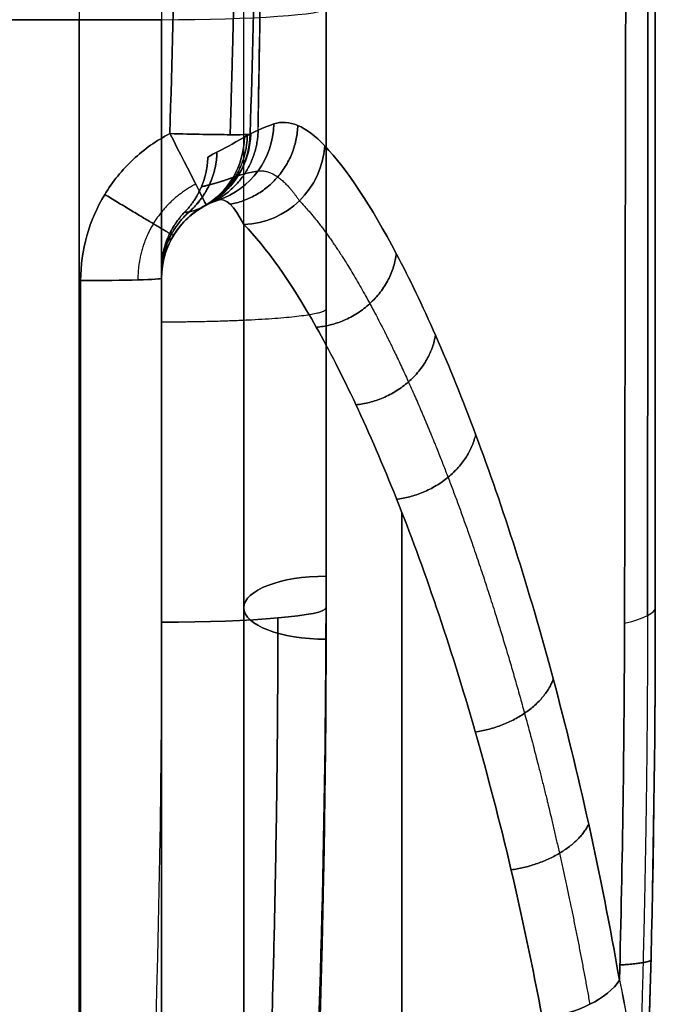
# Model space of a CAD drawing. Header units: millimetres. Extents: x -105 to 152, y -114 to 65.
# Tile 315 of 329: x 148.21 to 152.08, y -19.91 to -13.93. Entities that reach past the tile are written whole.
import ezdxf

# ---------------------------------------------------------------- set-up
doc = ezdxf.new("R2010")
doc.units = ezdxf.units.MM
doc.layers.add('Layer 01', color=18, linetype='Continuous', true_color=0x000000)

# ---------------------------------------------------------------- blocks, each defined once
blk = doc.blocks.new('Block 02')
at = {"layer": 'Layer 01'}
for p, q in [((152.076, 17.5), (152.076, -17.5)), ((150.076, -4.6168, 11.2226), (150.076, -17.5, 11.2226)), ((150.076, -4.6168, -11.2226), (150.076, -17.5, -11.2226)), ((149.576, -17.5, -7.2487), (149.576, -5.5433, -2.2961)), ((149.576, -17.5, 7.2487), (149.576, -5.5433, 2.2961)), ((150.076, -17.3087, -7.7107), (150.076, -5.7958, -2.9419)), ((150.076, -6.4997), (150.076, -17.5)), ((149.076, -15.5228, 27.8579), (149.076, -27.4015, 27.8579)), ((149.076, -15.5235, -27.8485), (149.076, -27.4101, -27.8485)), ((150.076, -17.5, 6.7075), (150.076, -17.5, 6.7075))]:
    blk.add_line(p, q, dxfattribs=at)
at = {"layer": 'Layer 01', "extrusion": (-1, 0, 0)}
for centre, radius, start, end in [((14, 18.5103, -148.576), 1, 180, 265.99322), ((12, 84.75, -149.076), 123.8135, 271.619871, 275.205124), ((25, -28.5163, -150.5355), 10, 96.79297, 143.90466), ((25, 28.5163, -150.5355), 10, 216.09521, 263.20703)]:
    blk.add_arc(centre, radius, start, end, dxfattribs=at)
at = {"layer": 'Layer 01', "extrusion": (-1, -6.05411e-16, 5.64488e-16)}
blk.add_arc((14, 18.5103, -149.076), 1, 180, 265.99322, dxfattribs=at)
at = {"layer": 'Layer 01', "extrusion": (2.02616e-15, 0.997556, 0.069875)}
blk.add_arc((-149.076, 17.4433, -12.6724), 1, 90, 180, dxfattribs=at)
at = {"layer": 'Layer 01', "extrusion": (-1, -5.74925e-14, 8.23462e-13)}
blk.add_arc((0, -181.3591, -150.076), 198.3591, 84.938565, 85.993218, dxfattribs=at)
at = {"layer": 'Layer 01', "extrusion": (-1, -1.34949e-13, -1.70174e-12)}
blk.add_arc((0, 181.3591, -150.076), 198.3591, 274.006782, 275.061435, dxfattribs=at)
at = {"layer": 'Layer 01', "extrusion": (1, 2.50962e-15, -3.16469e-14)}
blk.add_arc((0, -181.3591, 149.076), 199.3591, 94.006782, 95.061435, dxfattribs=at)
at = {"layer": 'Layer 01', "extrusion": (1, 1.32497e-13, 1.67081e-12)}
blk.add_arc((0, 181.3591, 149.076), 199.3591, 264.938565, 265.993218, dxfattribs=at)
at = {"layer": 'Layer 01', "extrusion": (-0.137826, -0.045333, -0.989419)}
blk.add_arc((60.4584, -139.9298, 8.3017), 0.5, 289.49455, 360, dxfattribs=at)
at = {"layer": 'Layer 01', "extrusion": (-0.137826, -0.045333, 0.989419)}
blk.add_arc((60.4584, 139.9298, 8.3017), 0.5, 0, 70.50545, dxfattribs=at)
at = {"layer": 'Layer 01', "extrusion": (-0.889048, -0.457777, -0.005866)}
blk.add_arc((81.2541, -39.7643, -125.6558), 0.5, 271.53206, 0, dxfattribs=at)
at = {"layer": 'Layer 01', "extrusion": (-0.028127, -0.999392, 0.02059)}
blk.add_arc((149.4703, -39.2326, 9.6043), 0.5, 271.0336, 6.29536, dxfattribs=at)
at = {"layer": 'Layer 01', "extrusion": (-0.889048, -0.457777, 0.005866)}
blk.add_arc((81.2541, 39.7643, -125.6558), 0.5, 360, 88.46794, dxfattribs=at)
at = {"layer": 'Layer 01', "extrusion": (-0.028127, -0.999392, -0.02059)}
blk.add_arc((149.4703, 39.2326, 9.6043), 0.5, 353.70464, 88.9664, dxfattribs=at)
at = {"layer": 'Layer 01', "extrusion": (0.103313, 0.058561, -0.992923)}
blk.add_arc((-86.2434, 117.0195, 52.9708), 0.5, 120.84926, 180, dxfattribs=at)
at = {"layer": 'Layer 01', "extrusion": (-0.103313, -0.058561, -0.992923)}
blk.add_arc((86.2434, -125.178, 15.2434), 0.5, 300.84926, 0, dxfattribs=at)
at = {"layer": 'Layer 01', "extrusion": (0.103313, 0.058561, 0.992923)}
blk.add_arc((-86.2434, -117.0195, 52.9708), 0.5, 180, 239.15074, dxfattribs=at)
at = {"layer": 'Layer 01', "extrusion": (-0.103313, -0.058561, 0.992923)}
blk.add_arc((86.2434, 125.178, 15.2434), 0.5, 360, 59.15074, dxfattribs=at)
at = {"layer": 'Layer 01', "extrusion": (0.110948, 0.057128, -0.992183)}
blk.add_arc((-81.2541, 120.0327, 54.4311), 0.5, 118.53707, 180, dxfattribs=at)
at = {"layer": 'Layer 01', "extrusion": (0.110948, 0.057128, 0.992183)}
blk.add_arc((-81.2541, -120.0327, 54.4311), 0.5, 180, 241.46293, dxfattribs=at)
at = {"layer": 'Layer 01', "extrusion": (0.017452, -0.021086, -0.999625)}
blk.add_arc((105.5588, 105.2267, 41.9225), 0.5, 41.21517, 89.79561, dxfattribs=at)
at = {"layer": 'Layer 01', "extrusion": (-0.017452, 0.021086, -0.999625)}
blk.add_arc((-105.5588, -105.2267, -41.9225), 0.5, 221.21517, 269.79561, dxfattribs=at)
at = {"layer": 'Layer 01', "extrusion": (-0.174846, 0.183061, -0.967428)}
blk.add_arc((-98.024, -116.943, -3.1418), 0.5, 226.13951, 312.73833, dxfattribs=at)
at = {"layer": 'Layer 01', "extrusion": (-0.174846, 0.183061, 0.967428)}
blk.add_arc((-98.024, 116.943, -3.1418), 0.5, 47.26167, 133.86049, dxfattribs=at)
at = {"layer": 'Layer 01', "extrusion": (-3.09064e-16, -1.01655e-16, -1)}
blk.add_arc((-149.576, -15.5, 28.5163), 0.5, 0, 71.7933, dxfattribs=at)
at = {"layer": 'Layer 01'}
for centre, start in [((149.576, -15.5, 28.5163), 108.2067), ((149.576, -15.5, -29.2587), 114.16248), ((149.576, -15.5, 29.2587), 114.16247), ((149.576, -15.5, -38.8634), 118.40573), ((149.576, -15.5, 38.8634), 118.40573), ((149.576, -15.5, -30.0012), 119.54588), ((149.576, -15.5, -38.6992), 119.54588)]:
    blk.add_arc(centre, 0.5, start, 180, dxfattribs=at)
at = {"layer": 'Layer 01', "extrusion": (3.02078e-15, 1.4575e-14, -1)}
blk.add_arc((-149.576, -15.5, -30.0012), 0.5, 0, 60.45412, dxfattribs=at)
at = {"layer": 'Layer 01', "extrusion": (-6.60534e-17, 3.84858e-17, -1)}
blk.add_arc((-149.576, -15.5, -38.6992), 0.5, 0, 60.45412, dxfattribs=at)
at = {"layer": 'Layer 01', "extrusion": (-1, 6.10077e-15, -5.09949e-16)}
blk.add_arc((25, -28.5163, -149.576), 10, 96.79297, 169.28494, dxfattribs=at)
at = {"layer": 'Layer 01', "extrusion": (-1, -2.62917e-15, -7.0606e-16)}
blk.add_arc((25, 28.5163, -149.576), 10, 190.71506, 263.20703, dxfattribs=at)
at = {"layer": 'Layer 01', "extrusion": (-8.08616e-16, -0.9996, 0.028268)}
blk.add_arc((148.576, -39.4366, 14.3909), 0.5, 271, 0, dxfattribs=at)
at = {"layer": 'Layer 01', "extrusion": (6.5678e-16, -0.9996, -0.028268)}
blk.add_arc((148.576, 39.4366, 14.3909), 0.5, 0, 89, dxfattribs=at)
at = {"layer": 'Layer 01', "extrusion": (-1, -2.68336e-13, -4.56142e-12)}
blk.add_arc((12, 84.75, -148.5848), 124.3135, 271.619871, 275.205124, dxfattribs=at)
at = {"layer": 'Layer 01', "extrusion": (-1, 3.33156e-16, -5.58707e-15)}
blk.add_arc((12, -84.75, -148.5848), 124.3135, 84.794876, 88.380129, dxfattribs=at)
at = {"layer": 'Layer 01', "extrusion": (-1, -3.44503e-16, -5.77735e-15)}
blk.add_arc((12, 84.75, -149.076), 123.8135, 271.619871, 275.205124, dxfattribs=at)
at = {"layer": 'Layer 01', "extrusion": (-1, 1.00488e-14, -1.0688e-13)}
blk.add_arc((12, -84.75, -149.076), 123.8135, 84.794876, 88.380129, dxfattribs=at)
at = {"layer": 'Layer 01', "extrusion": (1, -5.88752e-15, 7.97986e-16)}
blk.add_arc((-25, -28.5163, 149.076), 9.5, 360, 83.20703, dxfattribs=at)
at = {"layer": 'Layer 01', "extrusion": (1, 2.90299e-15, -5.59062e-15)}
blk.add_arc((-25, 28.5163, 149.076), 9.5, 276.79297, 0, dxfattribs=at)
at = {"layer": 'Layer 01', "extrusion": (4.31489e-16, 0.92388, 0.382683)}
blk.add_arc((-150.076, 0, -18.9419), 0.5, 270, 90, dxfattribs=at)
at = {"layer": 'Layer 01', "extrusion": (-2.95775e-18, 0.92388, -0.382683)}
blk.add_arc((-150.076, 0, -18.9419), 0.5, 270.02501, 90, dxfattribs=at)
at = {"layer": 'Layer 01', "extrusion": (0, 0, -1)}
for centre, radius, end in [((-66.201, -17.5), 83.875, 191.897755), ((-66.201, -17.5), 85.875, 194.627089), ((-66.201, -17.5, -12.0082), 83.875, 186.974893), ((-66.201, -17.5, 12.0082), 83.875, 186.974893)]:
    blk.add_arc(centre, radius, 180, end, dxfattribs=at)
at = {"layer": 'Layer 01', "extrusion": (-2.28983e-15, 0.996101, 0.088224)}
blk.add_arc((-149.076, 17.7072, -16.0002), 1, 90, 180, dxfattribs=at)
at = {"layer": 'Layer 01', "extrusion": (1.82511e-16, 0.996101, -0.088224)}
blk.add_arc((-149.076, -17.7072, -16.0002), 1, 180, 270, dxfattribs=at)
at = {"layer": 'Layer 01', "extrusion": (-1.17911e-13, 0.995913, 0.090323)}
blk.add_arc((-149.076, 20.1927, -15.7405), 3, 159.66216, 180, dxfattribs=at)
at = {"layer": 'Layer 01', "extrusion": (1.04554e-13, -0.995913, 0.090323)}
blk.add_arc((149.076, -20.1927, 15.7405), 3, 339.66216, 0, dxfattribs=at)
at = {"layer": 'Layer 01', "extrusion": (0.151506, -0.855636, -0.494907)}
blk.add_arc((145.6285, 39.5658, 30.2145), 0.5, 23.64117, 95.00818, dxfattribs=at)
at = {"layer": 'Layer 01', "extrusion": (0.151506, -0.855636, 0.494907)}
blk.add_arc((145.6285, -39.5658, 30.2145), 0.5, 264.99182, 336.35883, dxfattribs=at)
at = {"layer": 'Layer 01'}
for points, knots in [([(151.889, -17.5942, -19.7269), (151.8952, -14.6666, -19.9756), (151.8997, -11.733, -20.1622), (151.9057, -5.867, -20.4106), (151.9087, -0.0007, -20.5347), (151.9057, 5.866, -20.4107), (151.8997, 11.7331, -20.1622), (151.8952, 14.6666, -19.9756), (151.889, 17.5942, -19.7269)], [-35.234475, -35.234475, -35.234475, -35.234475, -26.425856, -26.425856, -17.617237, -8.808619, -8.808619, 0, 0, 0, 0]), ([(151.9072, 0, 20.4727), (151.9072, -2.9332, 20.4727), (151.9057, -5.8664, 20.4107), (151.8997, -11.7333, 20.1622), (151.8952, -14.6667, 19.9756), (151.889, -17.5942, 19.7269)], [-17.616581, -17.616581, -17.616581, -17.616581, -8.808291, -8.808291, 0, 0, 0, 0]), ([(149.127, -14.6215, -39.5264), (149.0449, -14.6639, -39.5269), (148.9706, -14.7165, -39.5271), (148.8368, -14.8415, -39.5266), (148.7783, -14.9135, -39.526), (148.6364, -15.1471, -39.5228), (148.5848, -15.3295, -39.519), (148.5848, -15.5141, -39.5138)], [-1.106965, -1.106965, -1.106965, -1.106965, -0.830224, -0.830224, -0.553482, -0.553482, 0, 0, 0, 0]), ([(148.5848, -15.5141, 39.5138), (148.5848, -15.3295, 39.519), (148.6364, -15.1471, 39.5228), (148.7783, -14.9135, 39.526), (148.8368, -14.8415, 39.5266), (148.9706, -14.7165, 39.5271), (149.0449, -14.6639, 39.5269), (149.127, -14.6215, 39.5264)], [-1.106965, -1.106965, -1.106965, -1.106965, -0.553482, -0.553482, -0.276741, -0.276741, 0, 0, 0, 0]), ([(149.5802, -14.6429, -38.6482), (149.5059, -14.6855, -37.9351), (149.4502, -14.7144, -37.2196), (149.3759, -14.7541, -35.7859), (149.3573, -14.7641, -35.0685), (149.3573, -14.7641, -33.6326), (149.3759, -14.7541, -32.9145), (149.4502, -14.7144, -31.4806), (149.5059, -14.6855, -30.7653), (149.5802, -14.6429, -30.0521)], [0, 0, 0, 0, 2.154336, 2.154336, 4.308673, 4.308673, 6.463009, 6.463009, 8.617345, 8.617345, 8.617345, 8.617345]), ([(149.5802, -14.6429, 30.0521), (149.5059, -14.6855, 30.7655), (149.4503, -14.7144, 31.4804), (149.3759, -14.754, 32.9129), (149.3573, -14.7641, 33.6311), (149.3573, -14.7641, 35.0674), (149.3758, -14.7541, 35.785), (149.4502, -14.7145, 37.2192), (149.5059, -14.6855, 37.9348), (149.5802, -14.6429, 38.6482)], [0, 0, 0, 0, 2.154336, 2.154336, 4.308673, 4.308673, 6.463009, 6.463009, 8.617345, 8.617345, 8.617345, 8.617345]), ([(150.0675, -14.696, -26.6553), (150.2018, -14.8385, -25.9119), (150.3486, -15.0589, -25.2009), (150.5814, -15.4997, -24.1788), (150.661, -15.6651, -23.8456), (150.8234, -16.0339, -23.1943), (150.9056, -16.2364, -22.8784), (151.1486, -16.8868, -21.9739), (151.3078, -17.3807, -21.4218), (151.5319, -18.2153, -20.6695), (151.6041, -18.5099, -20.4313), (151.7385, -19.1185, -19.9913), (151.801, -19.4339, -19.788), (151.858, -19.7606, -19.6014)], [0, 0, 0, 0, 2.287094, 2.287094, 3.430641, 3.430641, 4.574188, 4.574188, 6.861282, 6.861282, 8.004829, 8.004829, 9.148376, 9.148376, 9.148376, 9.148376]), ([(151.858, -19.7606, 19.6014), (151.801, -19.4339, 19.788), (151.7385, -19.1185, 19.9913), (151.6041, -18.5099, 20.4313), (151.5319, -18.2153, 20.6695), (151.3078, -17.3807, 21.4218), (151.1486, -16.8868, 21.9739), (150.9056, -16.2364, 22.8784), (150.8234, -16.0339, 23.1943), (150.661, -15.6651, 23.8456), (150.5814, -15.4997, 24.1788), (150.3486, -15.0589, 25.2009), (150.2018, -14.8385, 25.9119), (150.0675, -14.696, 26.6553)], [0, 0, 0, 0, 1.143547, 1.143547, 2.287094, 2.287094, 4.574188, 4.574188, 5.717735, 5.717735, 6.861282, 6.861282, 9.148376, 9.148376, 9.148376, 9.148376]), ([(149.3472, -15.0555, -39.0265), (149.2652, -15.0976, -39.0276), (149.1966, -15.1619, -39.0272), (149.1019, -15.3171, -39.0231), (149.076, -15.408, -39.0193), (149.076, -15.5, -39.0141)], [0, 0, 0, 0, 0.2773694, 0.2773694, 0.5547389, 0.5547389, 0.5547389, 0.5547389]), ([(149.076, -15.5, 39.0141), (149.076, -15.408, 39.0193), (149.1019, -15.3171, 39.0231), (149.1966, -15.1619, 39.0272), (149.2652, -15.0976, 39.0276), (149.3472, -15.0555, 39.0265)], [0, 0, 0, 0, 0.2773694, 0.2773694, 0.5547389, 0.5547389, 0.5547389, 0.5547389]), ([(149.4198, -15.025, -28.5163), (149.4085, -15.0288, -28.6786), (149.3977, -15.0328, -28.8409), (149.3873, -15.037, -29.0032), (149.3661, -15.0456, -29.3358), (149.3468, -15.0552, -29.6684), (149.3295, -15.065, -30.0012)], [-1.488213, -1.488213, -1.488213, -1.488213, -1.000031, -1.000031, -1.000031, 0, 0, 0, 0]), ([(149.3295, -15.065, 30.0012), (149.3379, -15.0602, 29.8387), (149.3469, -15.0555, 29.6763), (149.3562, -15.0509, 29.5139), (149.3755, -15.0415, 29.1813), (149.3967, -15.0326, 28.8487), (149.4198, -15.025, 28.5163)], [-1.488214, -1.488214, -1.488214, -1.488214, -1.000036, -1.000036, -1.000036, 0, 0, 0, 0]), ([(149.3295, -15.065, -30.0012), (149.2922, -15.0862, -30.7254), (149.2639, -15.0927, -31.4499), (149.2262, -15.0991, -32.8995), (149.2167, -15.0988, -33.6245), (149.2167, -15.0988, -35.0751), (149.2262, -15.0991, -35.8003), (149.2639, -15.0927, -37.2502), (149.2922, -15.0862, -37.9751), (149.3295, -15.065, -38.6992)], [0, 0, 0, 0, 2.175708, 2.175708, 4.351416, 4.351416, 6.527124, 6.527124, 8.702832, 8.702832, 8.702832, 8.702832]), ([(149.3295, -15.065, 38.6992), (149.2922, -15.0862, 37.975), (149.2639, -15.0927, 37.2504), (149.2262, -15.0991, 35.8009), (149.2167, -15.0988, 35.0758), (149.2167, -15.0988, 33.6252), (149.2262, -15.0991, 32.9), (149.2639, -15.0927, 31.4501), (149.2922, -15.0862, 30.7253), (149.3295, -15.065, 30.0012)], [0, 0, 0, 0, 2.175708, 2.175708, 4.351416, 4.351416, 6.527124, 6.527124, 8.702832, 8.702832, 8.702832, 8.702832]), ([(151.3897, -19.9931, -19.86), (151.3315, -19.68, -20.0411), (151.2676, -19.3782, -20.2383), (151.1307, -18.7967, -20.6645), (151.0572, -18.5158, -20.895), (150.8295, -17.7209, -21.622), (150.6681, -17.2514, -22.155), (150.422, -16.634, -23.0266), (150.339, -16.4419, -23.3309), (150.1749, -16.0924, -23.9575), (150.0945, -15.9356, -24.2779), (149.8595, -15.5181, -25.2604), (149.7115, -15.3094, -25.9434), (149.576, -15.1744, -26.657)], [0, 0, 0, 0, 1.099354, 1.099354, 2.198708, 2.198708, 4.397415, 4.397415, 5.496769, 5.496769, 6.596123, 6.596123, 8.794831, 8.794831, 8.794831, 8.794831]), ([(149.576, -15.1744, 26.657), (149.7115, -15.3094, 25.9434), (149.8595, -15.5181, 25.2604), (150.0945, -15.9356, 24.2779), (150.1749, -16.0924, 23.9575), (150.339, -16.4419, 23.3309), (150.422, -16.634, 23.0266), (150.6681, -17.2514, 22.155), (150.8295, -17.7209, 21.622), (151.0572, -18.5158, 20.895), (151.1307, -18.7967, 20.6645), (151.2676, -19.3782, 20.2383), (151.3315, -19.68, 20.0411), (151.3897, -19.9931, 19.86)], [0, 0, 0, 0, 2.198708, 2.198708, 3.298062, 3.298062, 4.397415, 4.397415, 6.596123, 6.596123, 7.695477, 7.695477, 8.794831, 8.794831, 8.794831, 8.794831]), ([(151.858, -19.7606, 19.6014), (151.9252, -20.0688, 19.3892), (151.961, -20.3881, 19.1943), (151.9929, -21.0483, 18.8409), (151.9887, -21.3892, 18.6822), (151.9712, -21.7412, 18.5429)], [-2.260487, -2.260487, -2.260487, -2.260487, -1.130243, -1.130243, 0, 0, 0, 0]), ([(151.858, -19.7606, -19.6014), (151.9248, -20.067, -19.3904), (151.9611, -20.389, -19.1938), (151.9929, -21.0502, -18.8399), (151.9886, -21.3907, -18.6817), (151.9712, -21.7412, -18.5429)], [0, 0, 0, 0, 1.130238, 1.130238, 2.260476, 2.260476, 2.260476, 2.260476])]:
    blk.add_open_spline(points, degree=3, knots=knots, dxfattribs=at)
for points, weights, knots in [([(152.0289, -17.5478, 19.2159), (152.0321, -11.7001, 19.7287), (152.0335, -5.8485, 19.9837), (152.0335, 5.8485, 19.9837), (152.0321, 11.7001, 19.7287), (152.0289, 17.5478, 19.2159)], [0.992145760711, 0.992668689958, 0.9929144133, 0.9929144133, 0.992668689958, 0.992145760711], [0, 0, 0, 0, 17.620546, 17.620546, 35.241093, 35.241093, 35.241093, 35.241093]), ([(152.0289, 17.5478, -19.2159), (152.0321, 11.7001, -19.7287), (152.0335, 5.8485, -19.9837), (152.0335, -5.8485, -19.9837), (152.0321, -11.7001, -19.7287), (152.0289, -17.5478, -19.2159)], [0.992145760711, 0.992668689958, 0.9929144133, 0.9929144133, 0.992668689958, 0.992145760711], [0, 0, 0, 0, 17.620546, 17.620546, 35.241093, 35.241093, 35.241093, 35.241093]), ([(149.284, -14.9284, -39.3755), (149.1784, -14.9827, -39.3762), (149.0877, -15.0674, -39.3758), (148.9647, -15.2706, -39.3721), (148.9316, -15.3904, -39.3688), (148.9325, -15.5099, -39.3645)], [0.85824859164, 0.858542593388, 0.858618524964, 0.858121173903, 0.857539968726, 0.856625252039], [0, 0, 0, 0, 0.555995, 0.555995, 1.111991, 1.111991, 1.111991, 1.111991]), ([(149.284, -14.9284, 39.3755), (149.1784, -14.9827, 39.3762), (149.0877, -15.0674, 39.3758), (148.9647, -15.2706, 39.3721), (148.9316, -15.3904, 39.3688), (148.9325, -15.5099, 39.3645)], [0.85824859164, 0.858542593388, 0.858618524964, 0.858121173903, 0.857539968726, 0.856625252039], [0, 0, 0, 0, 0.555995, 0.555995, 1.111991, 1.111991, 1.111991, 1.111991]), ([(149.5105, -14.8875, -38.6699), (149.4475, -14.9111, -37.9582), (149.3989, -14.9242, -37.234), (149.3347, -14.9411, -35.7934), (149.3184, -14.9447, -35.0697), (149.3185, -14.9447, -33.6287), (149.3348, -14.941, -32.9045), (149.3989, -14.9242, -31.4656), (149.4475, -14.9111, -30.7423), (149.5105, -14.8875, -30.0305)], [0.934853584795, 0.945736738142, 0.953387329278, 0.963466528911, 0.965891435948, 0.965887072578, 0.963453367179, 0.953378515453, 0.945737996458, 0.934853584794], [0, 0, 0, 0, 2.175709, 2.175709, 4.351417, 4.351417, 6.527126, 6.527126, 8.702834, 8.702834, 8.702834, 8.702834]), ([(149.5105, -14.8875, 38.6699), (149.4475, -14.9111, 37.9582), (149.3989, -14.9242, 37.234), (149.3347, -14.9411, 35.7934), (149.3184, -14.9447, 35.0697), (149.3185, -14.9447, 33.6287), (149.3348, -14.941, 32.9045), (149.3989, -14.9242, 31.4656), (149.4475, -14.9111, 30.7423), (149.5105, -14.8875, 30.0305)], [0.934853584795, 0.94573673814, 0.953387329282, 0.963466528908, 0.965891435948, 0.965887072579, 0.963453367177, 0.953378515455, 0.945737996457, 0.934853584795], [0, 0, 0, 0, 2.175709, 2.175709, 4.351417, 4.351417, 6.527126, 6.527126, 8.702834, 8.702834, 8.702834, 8.702834]), ([(149.9137, -15.0295, -26.6906), (150.045, -15.1637, -25.9731), (150.1888, -15.3723, -25.2831), (150.4178, -15.7938, -24.2866), (150.4961, -15.9519, -23.962), (150.6558, -16.3052, -23.3266), (150.7367, -16.4995, -23.0179), (150.9757, -17.1236, -22.1349), (151.133, -17.5998, -21.5925), (151.3552, -18.4096, -20.8513), (151.4268, -18.6955, -20.6167), (151.5598, -19.2854, -20.1841), (151.6216, -19.591, -19.9843), (151.678, -19.9079, -19.8008)], [0.863889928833, 0.866673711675, 0.869938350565, 0.875289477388, 0.877149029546, 0.880975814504, 0.88293186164, 0.888755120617, 0.892616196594, 0.898087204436, 0.899859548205, 0.903164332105, 0.904708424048, 0.906125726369], [0, 0, 0, 0, 2.287091, 2.287091, 3.430636, 3.430636, 4.574182, 4.574182, 6.861273, 6.861273, 8.004818, 8.004818, 9.148364, 9.148364, 9.148364, 9.148364]), ([(149.9137, -15.0295, 26.6906), (150.045, -15.1637, 25.9731), (150.1888, -15.3723, 25.2831), (150.4178, -15.7938, 24.2866), (150.4961, -15.9519, 23.962), (150.6558, -16.3052, 23.3266), (150.7367, -16.4995, 23.0179), (150.9757, -17.1236, 22.1349), (151.133, -17.5998, 21.5925), (151.3552, -18.4096, 20.8513), (151.4268, -18.6955, 20.6167), (151.5598, -19.2854, 20.1841), (151.6216, -19.591, 19.9843), (151.678, -19.9079, 19.8008)], [0.863889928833, 0.866673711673, 0.869938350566, 0.875289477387, 0.877149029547, 0.880975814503, 0.882931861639, 0.888755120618, 0.892616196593, 0.898087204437, 0.899859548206, 0.903164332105, 0.904708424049, 0.906125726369], [0, 0, 0, 0, 2.287091, 2.287091, 3.430636, 3.430636, 4.574182, 4.574182, 6.861273, 6.861273, 8.004818, 8.004818, 9.148364, 9.148364, 9.148364, 9.148364]), ([(149.146, -15.2449, -30.0012), (149.134, -15.2652, -30.7029), (149.1255, -15.2672, -31.438), (149.1145, -15.2647, -32.8888), (149.1118, -15.2608, -33.6234), (149.1118, -15.2608, -35.0764), (149.1145, -15.2647, -35.8111), (149.1255, -15.2672, -37.262), (149.134, -15.2652, -37.9973), (149.146, -15.2449, -38.6992)], [0.867025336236, 0.89078613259, 0.906709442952, 0.927612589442, 0.932552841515, 0.932555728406, 0.927617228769, 0.906714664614, 0.890790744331, 0.867025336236], [0, 0, 0, 0, 2.176285, 2.176285, 4.35257, 4.35257, 6.528854, 6.528854, 8.705139, 8.705139, 8.705139, 8.705139]), ([(149.146, -15.2449, 30.0012), (149.134, -15.2652, 30.7029), (149.1255, -15.2672, 31.438), (149.1145, -15.2647, 32.8888), (149.1118, -15.2608, 33.6234), (149.1118, -15.2608, 35.0764), (149.1145, -15.2647, 35.8111), (149.1255, -15.2672, 37.262), (149.134, -15.2652, 37.9973), (149.146, -15.2449, 38.6992)], [0.867025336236, 0.89078613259, 0.906709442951, 0.927612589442, 0.932552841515, 0.932555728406, 0.927617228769, 0.906714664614, 0.890790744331, 0.867025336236], [0, 0, 0, 0, 2.176285, 2.176285, 4.35257, 4.35257, 6.528854, 6.528854, 8.705139, 8.705139, 8.705139, 8.705139])]:
    blk.add_rational_spline(points, weights, degree=3, knots=knots, dxfattribs=at)
at = {"layer": 'Layer 01', "extrusion": (-1, 8.12049e-16, 4.04136e-14)}
blk.add_open_spline([(152.076, 17.5, -18.6884), (152.076, 11.6667, -19.2175), (152.076, 0, -19.7434), (152.076, -11.6667, -19.2175), (152.076, -17.5, -18.6884)], degree=3, dxfattribs=at)
at = {"layer": 'Layer 01', "extrusion": (1, -2.18785e-29, -2.69424e-14)}
blk.add_open_spline([(152.076, -17.5, 18.6884), (152.076, -11.6667, 19.2175), (152.076, 0, 19.7434), (152.076, 11.6667, 19.2175), (152.076, 17.5, 18.6884)], degree=3, dxfattribs=at)
at = {"layer": 'Layer 01', "extrusion": (-0.971019, -2.90773e-17, -0.239001)}
blk.add_rational_spline([(149.6623, -14.6008, -29.3242), (149.8313, -4.8755, -30.0108), (149.8313, 4.8755, -30.0108), (149.6623, 14.6008, -29.3242)], [0.985436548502, 0.983707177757, 0.983707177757, 0.985436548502], degree=3, dxfattribs=at)
at = {"layer": 'Layer 01', "extrusion": (0.971007, -8.29871e-15, -0.23905)}
blk.add_rational_spline([(149.7887, 0, 29.841), (149.7887, -4.8719, 29.841), (149.7465, -9.741, 29.6694), (149.662, -14.6009, 29.3263)], [0.986583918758, 0.985994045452, 0.985837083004, 0.986113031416], degree=3, dxfattribs=at)
at = {"layer": 'Layer 01'}
for points, degree in [([(150.076, -5.7958, -2.9419), (150.076, -11.5522, -5.3263), (150.076, -17.3087, -7.7107)], 2), ([(150.076, -17.3087, 7.7107), (150.076, -11.5522, 5.3263), (150.076, -5.7958, 2.9419)], 2), ([(150.076, -17.5, -6.7075), (150.076, -11.8393, -4.3628), (150.076, -6.1785, -2.018)], 2), ([(150.076, -6.1785, 2.018), (150.076, -11.8393, 4.3628), (150.076, -17.5, 6.7075)], 2), ([(149.1911, -12, -39.5529), (149.1728, -12.874, -39.5532), (149.1515, -13.7478, -39.5444), (149.127, -14.6215, -39.5264)], 3), ([(149.127, -14.6215, 39.5264), (149.1515, -13.7478, 39.5444), (149.1728, -12.874, 39.5532), (149.1911, -12, 39.5529)], 3), ([(149.6792, -12.0104, -38.9978), (149.6609, -12.8817, -38.9981), (149.6396, -13.7528, -38.9894), (149.6151, -14.6238, -38.9717)], 3), ([(149.6151, -14.6238, 38.9717), (149.6396, -13.7528, 38.9894), (149.6609, -12.8817, 38.9981), (149.6792, -12.0104, 38.9978)], 3), ([(149.076, -13.9301, 17.5127), (148.576, -13.9301, 17.5127), (148.076, -13.9301, 17.5127)], 2), ([(148.076, -13.9301, -17.5127), (148.576, -13.9301, -17.5127), (149.076, -13.9301, -17.5127)], 2), ([(149.5802, -14.6429, -30.0521), (149.6312, -14.6136, -29.5621), (149.6907, -14.5855, -29.073), (149.7587, -14.5629, -28.5847)], 3), ([(149.7587, -14.5629, 28.5847), (149.6907, -14.5855, 29.073), (149.6312, -14.6136, 29.5621), (149.5802, -14.6429, 30.0521)], 3), ([(149.7587, -14.5629, -28.5847), (149.8493, -14.5327, -27.9344), (149.9526, -14.5741, -27.2912), (150.0675, -14.696, -26.6553)], 3), ([(150.0675, -14.696, 26.6553), (149.9526, -14.5741, 27.2912), (149.8493, -14.5327, 27.9344), (149.7587, -14.5629, 28.5847)], 3), ([(149.6151, -14.6238, -38.9717), (149.603, -14.6301, -38.8639), (149.5914, -14.6365, -38.7561), (149.5802, -14.6429, -38.6482)], 3), ([(149.5802, -14.6429, 38.6482), (149.5914, -14.6365, 38.7561), (149.603, -14.6301, 38.8639), (149.6151, -14.6238, 38.9717)], 3), ([(149.3295, -15.065, -38.6992), (149.3352, -15.0618, -38.8083), (149.3411, -15.0586, -38.9174), (149.3472, -15.0555, -39.0265)], 3), ([(149.3472, -15.0555, 39.0265), (149.3411, -15.0586, 38.9174), (149.3352, -15.0618, 38.8083), (149.3295, -15.065, 38.6992)], 3), ([(149.576, -15.1744, -26.657), (149.518, -15.0585, -27.2691), (149.4653, -15.0101, -27.8925), (149.4198, -15.025, -28.5163)], 3), ([(149.4198, -15.025, 28.5163), (149.4653, -15.0101, 27.8924), (149.518, -15.0585, 27.2692), (149.576, -15.1744, 26.657)], 3), ([(149.076, -15.5, -30.0012), (149.076, -15.5, -29.2587), (149.076, -15.5, -28.5163)], 2), ([(149.076, -15.5, -39.0141), (149.076, -15.5, -38.8566), (149.076, -15.5, -38.6992)], 2), ([(149.076, -15.5, 28.5163), (149.076, -15.5, 29.2587), (149.076, -15.5, 30.0012)], 2), ([(149.076, -15.5, 38.6992), (149.076, -15.5, 38.8566), (149.076, -15.5, 39.0141)], 2), ([(150.076, -17.5, -7.7899), (150.076, -22.3194, -9.7862), (149.6604, -27.1373, -11.7814), (148.8314, -31.8957, -13.7517)], 3), ([(148.8314, -31.8957, 13.7517), (149.6604, -27.1373, 11.7814), (150.076, -22.3194, 9.7862), (150.076, -17.5, 7.7899)], 3), ([(149.064, -30.4904, 14.6666), (149.7362, -26.2026, 15.3223), (150.076, -21.8729, 15.8438), (150.076, -17.5, 16.2265)], 3), ([(150.076, -17.5, -16.2265), (150.076, -21.8729, -15.8438), (149.7362, -26.2026, -15.3223), (149.064, -30.4904, -14.6666)], 3), ([(150.076, -17.5, 6.7075), (150.076, -17.5638, 6.734), (150.076, -17.6276, 6.7604), (150.0758, -17.6913, 6.7868)], 3), ([(150.076, -17.5, 6.7075), (150.076, -17.5), (150.076, -17.5, -6.7075)], 2), ([(150.076, -17.5, 16.2265), (150.076, -17.5, 12.0082), (150.076, -17.5, 7.7899)], 2), ([(150.076, -17.5, -7.7899), (150.076, -17.5, -12.0082), (150.076, -17.5, -16.2265)], 2), ([(151.9712, -21.7412, 18.5429), (152.0412, -20.3258, 18.5169), (152.076, -18.912, 18.5649), (152.076, -17.5, 18.6884)], 3), ([(152.076, -17.5, -18.6884), (152.076, -18.912, -18.5649), (152.0412, -20.3258, -18.5169), (151.9712, -21.7412, -18.5429)], 3), ([(152.076, -17.5, -18.6884), (152.076, -17.5), (152.076, -17.5, 18.6884)], 2), ([(149.076, -17.5882, 17.2226), (149.076, -21.9309, 16.838), (148.7402, -26.2306, 16.3138), (148.076, -30.4884, 15.6549)], 3), ([(149.076, -17.5882, -17.2226), (149.076, -21.9309, -16.838), (148.7402, -26.2306, -16.3138), (148.076, -30.4884, -15.6549)], 3), ([(151.889, -17.5942, 19.7269), (151.8875, -18.3153, 19.6656), (151.8772, -19.0375, 19.6239), (151.858, -19.7606, 19.6014)], 3), ([(151.858, -19.7606, -19.6014), (151.8772, -19.0375, -19.6239), (151.8875, -18.3153, -19.6656), (151.889, -17.5942, -19.7269)], 3), ([(150.0758, -17.6913, 6.7868), (150.0647, -22.5768, 8.8104), (149.6264, -27.4596, 10.8334), (148.7637, -32.2793, 12.8306)], 3), ([(148.7637, -32.2793, -12.8306), (149.6264, -27.4597, -10.8334), (150.0647, -22.5768, -8.8104), (150.076, -17.6913, -6.7868)], 3)]:
    blk.add_open_spline(points, degree=degree, dxfattribs=at)
for points, weights in [([(149.5577, -12.0078, -39.3832), (149.5394, -12.8814, -39.3835), (149.518, -13.7548, -39.3746), (149.4933, -14.6283, -39.3567)], [0.836700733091, 0.836735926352, 0.836819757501, 0.836952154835]), ([(149.4933, -14.6283, 39.3567), (149.518, -13.7548, 39.3746), (149.5394, -12.8814, 39.3835), (149.5577, -12.0078, 39.3832)], [0.836952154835, 0.836819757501, 0.836735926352, 0.836700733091]), ([(149.5105, -14.8875, -30.0305), (149.5545, -14.8709, -29.5345), (149.6056, -14.8567, -29.0421), (149.6624, -14.8487, -28.5581)], [0.934853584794, 0.927493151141, 0.918731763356, 0.908307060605]), ([(149.5105, -14.8875, 30.0305), (149.5545, -14.8709, 29.5345), (149.6056, -14.8567, 29.0421), (149.6624, -14.8487, 28.5581)], [0.934853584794, 0.927493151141, 0.918731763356, 0.908307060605]), ([(149.5404, -14.877, -38.9947), (149.5301, -14.8804, -38.8867), (149.5202, -14.8839, -38.7784), (149.5105, -14.8875, -38.6699)], [0.929785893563, 0.931545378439, 0.933233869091, 0.934853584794]), ([(149.5404, -14.877, 38.9947), (149.5301, -14.8804, 38.8867), (149.5202, -14.8839, 38.7784), (149.5105, -14.8875, 38.6699)], [0.929785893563, 0.931545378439, 0.933233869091, 0.934853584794]), ([(149.6624, -14.8487, -28.5581), (149.7387, -14.8369, -27.9159), (149.8241, -14.8979, -27.2898), (149.9137, -15.0295, -26.6906)], [0.908307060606, 0.895662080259, 0.881115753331, 0.863889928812]), ([(149.6624, -14.8487, 28.5581), (149.7387, -14.8369, 27.9159), (149.8241, -14.8979, 27.2898), (149.9137, -15.0295, 26.6906)], [0.908307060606, 0.895662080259, 0.881115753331, 0.863889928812]), ([(149.7831, -17.5624, 16.9309), (149.7815, -21.9313, 16.5456), (149.4414, -26.2554, 16.0204), (148.7665, -30.5506, 15.3573)], [0.853553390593, 0.85436634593, 0.855772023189, 0.857715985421]), ([(148.7665, -30.5506, -15.3573), (149.4414, -26.2554, -16.0204), (149.7815, -21.9313, -16.5456), (149.7831, -17.5624, -16.9309)], [0.857715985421, 0.855772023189, 0.85436634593, 0.853553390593]), ([(152.0289, -17.5478, 19.216), (152.0281, -18.5759, 19.1274), (152.0089, -19.601, 19.079), (151.9718, -20.6231, 19.0691)], [0.992145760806, 0.992103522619, 0.99208718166, 0.992096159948]), ([(152.0289, -17.5478, -19.216), (152.0281, -18.5759, -19.1274), (152.0089, -19.601, -19.079), (151.9718, -20.6232, -19.0691)], [0.992145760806, 0.992103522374, 0.992087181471, 0.992096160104])]:
    blk.add_rational_spline(points, weights, degree=3, dxfattribs=at)
at = {"layer": 'Layer 01', "extrusion": (1, -9.01394e-14, 8.4127e-13)}
blk.add_rational_spline([(150.076, -13.8603, 16.5152), (150.076, -15.6815, 16.3876), (150.076, -17.5, 16.2265)], [0.999994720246, 0.999952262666, 0.999994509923], degree=2, dxfattribs=at)
at = {"layer": 'Layer 01', "extrusion": (-1, 3.27196e-14, 3.40699e-13)}
blk.add_rational_spline([(148.576, -13.9301, -17.5127), (148.576, -20.3494, -17.0631), (148.576, -26.7263, -16.2004)], [0.999998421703, 0.99932413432, 0.999690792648], degree=2, dxfattribs=at)
at = {"layer": 'Layer 01', "extrusion": (1, -1.35775e-14, 6.74185e-14)}
blk.add_rational_spline([(148.576, -26.7263, 16.2004), (148.576, -20.3494, 17.0631), (148.576, -13.9301, 17.5127)], [0.999690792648, 0.99932413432, 0.999998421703], degree=2, dxfattribs=at)
at = {"layer": 'Layer 01', "extrusion": (-0.15732, 0.065601, -0.985366)}
blk.add_rational_spline([(149.904, -14.5724, -27.6147), (149.8895, -14.9786, -27.6394), (149.4933, -15.0506, -27.581)], [1.00001078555, 0.775623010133, 1.00000843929], degree=2, dxfattribs=at)
at = {"layer": 'Layer 01', "extrusion": (0.15732, -0.065601, -0.985366)}
blk.add_rational_spline([(149.4933, -15.0506, 27.581), (149.8895, -14.9786, 27.6394), (149.904, -14.5724, 27.6147)], [1.00000840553, 0.775623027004, 1.00001078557], degree=2, dxfattribs=at)
at = {"layer": 'Layer 01', "extrusion": (0.107132, 0.057949, -0.992555)}
blk.add_rational_spline([(149.5973, -14.6333, -38.81), (149.5917, -14.9231, -38.8275), (149.3382, -15.0602, -38.8629)], [1, 0.864744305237, 1], degree=2, dxfattribs=at)
at = {"layer": 'Layer 01', "extrusion": (-0.107132, -0.057949, -0.992555)}
blk.add_rational_spline([(149.3382, -15.0602, 38.8629), (149.5917, -14.9231, 38.8275), (149.5973, -14.6333, 38.81)], [1, 0.864744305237, 1], degree=2, dxfattribs=at)
at = {"layer": 'Layer 01', "extrusion": (-0.120356, -0.05428, -0.991246)}
blk.add_rational_spline([(149.6631, -14.6004, -29.3178), (149.6571, -14.9157, -29.2998), (149.3714, -15.0438, -29.2581)], [1, 0.845458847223, 1], degree=2, dxfattribs=at)
at = {"layer": 'Layer 01', "extrusion": (0.120356, 0.05428, -0.991246)}
blk.add_rational_spline([(149.3714, -15.0438, 29.2581), (149.6571, -14.9157, 29.2998), (149.6631, -14.6004, 29.3178)], [1, 0.845458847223, 1], degree=2, dxfattribs=at)
at = {"layer": 'Layer 01', "extrusion": (-2.29796e-05, -1.22299e-05, -1)}
blk.add_rational_spline([(149.3573, -14.7641, -34.3492), (149.3522, -14.9588, -34.3492), (149.2167, -15.0988, -34.3492)], [1, 0.931778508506, 1.00000000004], degree=2, dxfattribs=at)
at = {"layer": 'Layer 01', "extrusion": (2.29796e-05, 1.22299e-05, -1)}
blk.add_rational_spline([(149.2167, -15.0988, 34.3492), (149.3522, -14.9588, 34.3492), (149.3573, -14.7641, 34.3492)], [1.00000000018, 0.931778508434, 1], degree=2, dxfattribs=at)
at = {"layer": 'Layer 01', "extrusion": (0.051747, 0.027241, -0.998289)}
blk.add_rational_spline([(149.413, -14.7343, -36.5021), (149.4077, -14.9518, -36.5083), (149.2449, -15.0959, -36.5207)], [1, 0.916853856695, 1.00000000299], degree=2, dxfattribs=at)
at = {"layer": 'Layer 01', "extrusion": (-0.051747, -0.027241, -0.998289)}
blk.add_rational_spline([(149.2449, -15.0959, 36.5207), (149.4077, -14.9518, 36.5083), (149.413, -14.7343, 36.5021)], [1.00000000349, 0.916853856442, 1], degree=2, dxfattribs=at)
at = {"layer": 'Layer 01', "extrusion": (-0.051784, -0.027261, -0.998286)}
blk.add_rational_spline([(149.4131, -14.7342, -32.1967), (149.4078, -14.9518, -32.1905), (149.245, -15.0959, -32.1781)], [1, 0.916831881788, 1.00000000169], degree=2, dxfattribs=at)
at = {"layer": 'Layer 01', "extrusion": (0.051784, 0.027261, -0.998286)}
blk.add_rational_spline([(149.245, -15.0959, 32.1781), (149.4078, -14.9518, 32.1905), (149.4131, -14.7342, 32.1967)], [1.00000000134, 0.916831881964, 1], degree=2, dxfattribs=at)
at = {"layer": 'Layer 01', "extrusion": (0.521076, 0.853433, -0.011441)}
blk.add_rational_spline([(149.1493, -15.2394, -39.0251), (149.1464, -15.2442, -39.5116), (148.7313, -14.9909, -39.5249)], [1.00000000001, 0.716739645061, 0.999999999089], degree=2, dxfattribs=at)
at = {"layer": 'Layer 01', "extrusion": (0.521076, 0.853433, 0.011441)}
blk.add_rational_spline([(148.7313, -14.9909, 39.5249), (149.1464, -15.2442, 39.5116), (149.1493, -15.2394, 39.0251)], [0.999999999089, 0.716739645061, 1.00000000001], degree=2, dxfattribs=at)
at = {"layer": 'Layer 01', "extrusion": (8.7181e-14, -0.018549, 0.999828)}
blk.add_rational_spline([(149.2452, -15.0959, -32.1685), (149.076, -15.2451, -32.1713), (149.076, -15.4707, -32.1755)], [0.921337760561, 0.874905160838, 1], degree=2, dxfattribs=at)
at = {"layer": 'Layer 01', "extrusion": (9.8084e-14, 0.018548, 0.999828)}
blk.add_rational_spline([(149.2452, -15.0959, -36.5315), (149.076, -15.2451, -36.5287), (149.076, -15.4707, -36.5245)], [0.921342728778, 0.874912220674, 1], degree=2, dxfattribs=at)
at = {"layer": 'Layer 01', "extrusion": (5.87852e-14, 0.018549, 0.999828)}
blk.add_rational_spline([(149.076, -15.4707, 32.1755), (149.076, -15.2451, 32.1713), (149.2452, -15.0959, 32.1685)], [1, 0.874905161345, 0.921337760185], degree=2, dxfattribs=at)
at = {"layer": 'Layer 01', "extrusion": (2.36092e-14, -0.018548, 0.999828)}
blk.add_rational_spline([(149.076, -15.4707, 36.5245), (149.076, -15.2451, 36.5287), (149.2452, -15.0959, 36.5315)], [1, 0.874912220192, 0.921342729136], degree=2, dxfattribs=at)
at = {"layer": 'Layer 01', "extrusion": (-2.91869e-15, -3.7426e-06, 1)}
blk.add_rational_spline([(149.2167, -15.0988, -34.3499), (149.076, -15.2442, -34.3499), (149.076, -15.4465, -34.3499)], [0.936698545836, 0.897166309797, 1], degree=2, dxfattribs=at)
at = {"layer": 'Layer 01', "extrusion": (1.25094e-13, 3.7426e-06, 1)}
blk.add_rational_spline([(149.076, -15.4465, 34.3499), (149.076, -15.2442, 34.3499), (149.2167, -15.0988, 34.3499)], [1, 0.89716630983, 0.936698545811], degree=2, dxfattribs=at)
at = {"layer": 'Layer 01', "extrusion": (-0.205181, 0.382891, -0.900719)}
blk.add_rational_spline([(150.5025, -15.3504, -24.525), (150.452, -15.7613, -24.6882), (150.0165, -15.797, -24.6041)], [1.00000000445, 0.747011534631, 1], degree=2, dxfattribs=at)
at = {"layer": 'Layer 01', "extrusion": (0.205181, -0.382891, -0.900719)}
blk.add_rational_spline([(150.0165, -15.797, 24.6041), (150.452, -15.7613, 24.6882), (150.5025, -15.3504, 24.525)], [1, 0.747011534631, 1.00000000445], degree=2, dxfattribs=at)
at = {"layer": 'Layer 01', "extrusion": (-1, 5.31592e-13, 2.1713e-28)}
blk.add_open_spline([(149.076, -15.5, 30.0012), (149.076, -15.5, 30.726), (149.076, -15.4842, 31.4507), (149.076, -15.4573, 32.9002), (149.076, -15.4465, 33.625), (149.076, -15.4465, 35.0748), (149.076, -15.4573, 35.7997), (149.076, -15.4842, 37.2494), (149.076, -15.5, 37.9742), (149.076, -15.5, 38.6992)], degree=3, knots=[0, 0, 0, 0, 2.174751, 2.174751, 4.349503, 4.349503, 6.524254, 6.524254, 8.699005, 8.699005, 8.699005, 8.699005], dxfattribs=at)
at = {"layer": 'Layer 01', "extrusion": (-1, 0, 0)}
blk.add_open_spline([(149.076, -15.5, -38.6992), (149.076, -15.5, -37.9742), (149.076, -15.4842, -37.2494), (149.076, -15.4573, -35.7999), (149.076, -15.4465, -35.075), (149.076, -15.4465, -33.6253), (149.076, -15.4573, -32.9004), (149.076, -15.4842, -31.4509), (149.076, -15.5, -30.7261), (149.076, -15.5, -30.0012)], degree=3, knots=[0, 0, 0, 0, 2.174751, 2.174751, 4.349503, 4.349503, 6.524254, 6.524254, 8.699005, 8.699005, 8.699005, 8.699005], dxfattribs=at)
at = {"layer": 'Layer 01', "extrusion": (-1.77079e-15, 0.996869, 0.079075)}
blk.add_rational_spline([(149.076, -15.7644, 17.3757), (150.076, -15.7644, 17.3757), (150.076, -15.6853, 16.3789)], [0.999973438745, 0.707087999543, 0.999973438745], degree=2, dxfattribs=at)
at = {"layer": 'Layer 01', "extrusion": (-3.26066e-15, -0.996869, 0.079075)}
blk.add_rational_spline([(149.076, -15.7644, -17.3757), (150.076, -15.7644, -17.3757), (150.076, -15.6853, -16.3789)], [0.999973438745, 0.707087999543, 0.999973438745], degree=2, dxfattribs=at)
at = {"layer": 'Layer 01', "extrusion": (-0.212733, 0.47627, -0.853177)}
blk.add_rational_spline([(150.7406, -15.8458, -23.5265), (150.6778, -16.2238, -23.7219), (150.2575, -16.2684, -23.642)], [1.0000016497, 0.758124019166, 1], degree=2, dxfattribs=at)
at = {"layer": 'Layer 01', "extrusion": (0.212733, -0.47627, -0.853177)}
blk.add_rational_spline([(150.2575, -16.2684, 23.642), (150.6778, -16.2238, 23.7219), (150.7406, -15.8458, 23.5265)], [1, 0.758124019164, 1.0000016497], degree=2, dxfattribs=at)
at = {"layer": 'Layer 01', "extrusion": (-0.214252, 0.564892, -0.796864)}
blk.add_rational_spline([(150.9849, -16.4486, -22.5833), (150.9099, -16.7905, -22.8055), (150.5049, -16.8419, -22.733)], [1.00000002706, 0.769745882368, 1], degree=2, dxfattribs=at)
at = {"layer": 'Layer 01', "extrusion": (0.214252, -0.564892, -0.796864)}
blk.add_rational_spline([(150.5049, -16.8419, 22.733), (150.9099, -16.7905, 22.8055), (150.9849, -16.4486, 22.5833)], [1, 0.769745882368, 1.00000002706], degree=2, dxfattribs=at)
at = {"layer": 'Layer 01', "extrusion": (6.06007e-12, -0.382683, -0.92388)}
blk.add_open_spline([(148.7967, -31.9021, 13.7555), (149.2215, -29.4977, 12.7596), (149.5414, -27.0705, 11.7542), (149.9686, -22.197, 9.7355), (150.076, -19.7509, 8.7223), (150.076, -17.3087, 7.7107)], degree=3, knots=[0, 0, 0, 0, 8.015467, 8.015467, 16.030933, 16.030933, 16.030933, 16.030933], dxfattribs=at)
at = {"layer": 'Layer 01', "extrusion": (-5.67499e-13, 0.382683, -0.92388)}
blk.add_open_spline([(148.7967, -31.9021, -13.7555), (149.2215, -29.4977, -12.7596), (149.5414, -27.0705, -11.7542), (149.9686, -22.1974, -9.7357), (150.076, -19.7517, -8.7226), (150.076, -17.3099, -7.7112)], degree=3, knots=[0, 0, 0, 0, 8.015467, 8.015467, 16.029627, 16.029627, 16.029627, 16.029627], dxfattribs=at)
at = {"layer": 'Layer 01', "extrusion": (1, -2.25246e-07, -5.43792e-07)}
blk.add_open_spline([(150.076, -17.5, 7.7899), (150.076, -17.4362, 7.7635), (150.076, -17.3724, 7.7371), (150.076, -17.3087, 7.7107)], degree=3, dxfattribs=at)
at = {"layer": 'Layer 01', "extrusion": (-2.79965e-07, 0.382683, -0.92388)}
blk.add_open_spline([(150.076, -17.3087, -7.7107), (150.076, -17.3091, -7.7108), (150.076, -17.3095, -7.711), (150.076, -17.3099, -7.7112)], degree=3, dxfattribs=at)
at = {"layer": 'Layer 01', "extrusion": (-1, 5.64438e-08, -1.90772e-07)}
blk.add_open_spline([(150.076, -17.3099, -7.7112), (150.076, -17.3732, -7.7374), (150.076, -17.4366, -7.7637), (150.076, -17.5, -7.7899)], degree=3, dxfattribs=at)
at = {"layer": 'Layer 01', "extrusion": (0.000218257, -0.382683, 0.92388)}
blk.add_open_spline([(150.076, -17.6913, -6.7868), (150.076, -17.6276, -6.7604), (150.076, -17.5638, -6.734), (150.076, -17.5, -6.7075)], degree=3, dxfattribs=at)
at = {"layer": 'Layer 01', "extrusion": (-0.19722, 0.723785, -0.661241)}
blk.add_rational_spline([(151.4563, -17.9339, -20.9231), (151.3597, -18.1991, -21.1846), (150.9825, -18.2551, -21.1334)], [0.999999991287, 0.792527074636, 1], degree=2, dxfattribs=at)
at = {"layer": 'Layer 01', "extrusion": (0.19722, -0.723785, -0.661241)}
blk.add_rational_spline([(150.9825, -18.2551, 21.1334), (151.3597, -18.1991, 21.1846), (151.4563, -17.9339, 20.9231)], [1, 0.792527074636, 0.999999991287], degree=2, dxfattribs=at)
at = {"layer": 'Layer 01', "extrusion": (-0.177874, 0.793945, -0.581388)}
blk.add_rational_spline([(151.6711, -18.8134, -20.2119), (151.5654, -19.0387, -20.4871), (151.2002, -19.0919, -20.4482)], [1.00000000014, 0.803023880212, 1], degree=2, dxfattribs=at)
at = {"layer": 'Layer 01', "extrusion": (0.177874, -0.793945, -0.581388)}
blk.add_rational_spline([(151.2002, -19.0919, 20.4482), (151.5654, -19.0387, 20.4871), (151.6711, -18.8134, 20.2119)], [1, 0.803023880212, 1.00000000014], degree=2, dxfattribs=at)
at = {"layer": 'Layer 01', "extrusion": (0.024889, 0.999079, 0.034959)}
blk.add_rational_spline([(151.8603, -19.6695, 19.6043), (152.049, -19.6565, 19.0986), (152.0494, -19.6376, 18.559)], [1.00000347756, 0.984188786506, 0.999999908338], degree=2, dxfattribs=at)
at = {"layer": 'Layer 01', "extrusion": (0.024889, 0.999079, -0.034959)}
blk.add_rational_spline([(152.0494, -19.6376, -18.559), (152.049, -19.6565, -19.0986), (151.8603, -19.6695, -19.6043)], [0.99999990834, 0.984188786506, 1.00000347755], degree=2, dxfattribs=at)

msp = doc.modelspace()

# ---------------------------------------------------------------- block references
at = {"layer": 'Layer 01'}
msp.add_blockref('Block 02', (0, 0), dxfattribs=at)

doc.saveas('drawing.dxf')
